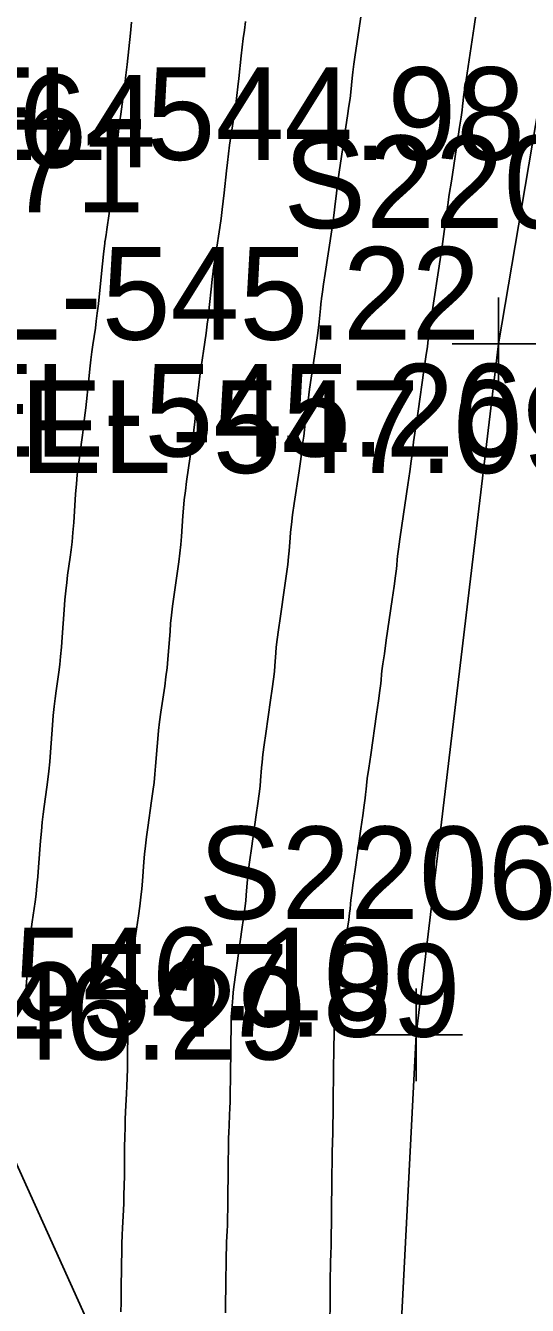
# Model space of a CAD drawing. Extents: x 1724534 to 1727318, y 657156 to 660047.
# Drawn here: x 1725519.5 to 1725541.2, y 659119.7 to 659174.9 of the extents above; entities that cross this region are included whole.
import ezdxf

# ---------------------------------------------------------------- set-up
doc = ezdxf.new("R2010")
doc.units = 0
for name, color, linetype in [('SURVEY - CONTOURS - Index with Text', 7, 'Continuous'), ('SURVEY - CONTOURS - Intermediate with optional Text', 7, 'Continuous'), ('SURVEY - DTM - Breaklines', 7, 'Continuous'), ('SURVEY - DTM - Breaklines - Points - Locators', 7, 'Continuous'), ('SURVEY - DTM - Breaklines - Points - Numbers', 7, 'Continuous'), ('SURVEY - ROADSIDE BARRIERS - Points - Elevations', 7, 'Continuous'), ('SURVEY - TRANSPORTATION - Features - Points - Elevations', 7, 'Continuous'), ('SURVEY - TRANSPORTATION - Roads - Points - Elevations', 7, 'Continuous'), ('SURVEY - UTILITIES - Fiber Optic Cable (Underground) with Text', 7, 'Continuous')]:
    doc.layers.add(name, color=color, linetype=linetype)

msp = doc.modelspace()

# ---------------------------------------------------------------- linework, layer by layer
at = {"layer": 'SURVEY - CONTOURS - Index with Text'}
msp.add_lwpolyline([(1725538.938, 659175.463), (1725538.851, 659174.884), (1725538.588, 659173.157), (1725538.5, 659172.579), (1725538.435, 659172.14), (1725538.392, 659171.839), (1725538.372, 659171.678), (1725538.346, 659171.433), (1725538.326, 659171.271), (1725538.283, 659170.969), (1725538.217, 659170.527), (1725538.129, 659169.945), (1725537.863, 659168.206), (1725537.775, 659167.624), (1725537.71, 659167.184), (1725537.667, 659166.884), (1725537.646, 659166.727), (1725537.622, 659166.493), (1725537.602, 659166.335), (1725537.558, 659166.034), (1725537.492, 659165.591), (1725537.404, 659165.006), (1725536.985, 659162.267), (1725536.947, 659162.017), (1725536.932, 659161.912), (1725536.93, 659161.896), (1725536.926, 659161.861), (1725536.92, 659161.807), (1725536.912, 659161.733), (1725536.889, 659161.512), (1725536.869, 659161.357), (1725536.828, 659161.058), (1725536.765, 659160.615), (1725536.68, 659160.029), (1725536.424, 659158.274), (1725536.339, 659157.687), (1725536.235, 659156.945), (1725536.215, 659156.79), (1725536.191, 659156.566), (1725536.171, 659156.411), (1725536.13, 659156.112), (1725536.067, 659155.67), (1725535.982, 659155.084), (1725535.727, 659153.331), (1725535.643, 659152.746), (1725535.581, 659152.303), (1725535.542, 659152.003), (1725535.525, 659151.846), (1725535.509, 659151.618), (1725535.492, 659151.461), (1725535.452, 659151.161), (1725535.391, 659150.718), (1725535.307, 659150.133), (1725535.053, 659148.382), (1725534.969, 659147.797), (1725534.907, 659147.354), (1725534.867, 659147.054), (1725534.85, 659146.896), (1725534.834, 659146.667), (1725534.817, 659146.509), (1725534.777, 659146.209), (1725534.715, 659145.767), (1725534.632, 659145.182), (1725534.379, 659143.432), (1725534.295, 659142.847), (1725534.233, 659142.405), (1725534.193, 659142.105), (1725534.176, 659141.947), (1725534.159, 659141.716), (1725534.142, 659141.558), (1725534.102, 659141.258), (1725534.041, 659140.816), (1725533.957, 659140.231), (1725533.705, 659138.483), (1725533.621, 659137.898), (1725533.56, 659137.456), (1725533.52, 659137.155), (1725533.503, 659136.997), (1725533.485, 659136.765), (1725533.468, 659136.606), (1725533.428, 659136.306), (1725533.367, 659135.864), (1725533.283, 659135.28), (1725532.948, 659132.949), (1725532.887, 659132.506), (1725532.847, 659132.206), (1725532.829, 659132.047), (1725532.812, 659131.814), (1725532.806, 659131.737), (1725532.802, 659131.682), (1725532.799, 659131.649), (1725532.798, 659131.637), (1725532.798, 659131.635), (1725532.798, 659131.635), (1725532.798, 659131.634), (1725532.798, 659131.634), (1725532.798, 659131.634), (1725532.798, 659131.634), (1725532.794, 659131.299), (1725532.789, 659130.881), (1725532.762, 659128.511), (1725532.755, 659127.916), (1725532.748, 659127.467), (1725532.743, 659127.165), (1725532.738, 659127.01), (1725532.727, 659126.793), (1725532.722, 659126.637), (1725532.717, 659126.333), (1725532.71, 659125.88), (1725532.703, 659125.279), (1725532.683, 659123.477), (1725532.669, 659122.426), (1725532.664, 659122.126), (1725532.66, 659121.976), (1725532.65, 659121.775), (1725532.645, 659121.624), (1725532.64, 659121.321), (1725532.634, 659120.867), (1725532.627, 659120.261), (1725532.607, 659118.443)], dxfattribs=at)
at = {"layer": 'SURVEY - CONTOURS - Intermediate with optional Text'}
for points in [[(1725524.043, 659175.061), (1725523.993, 659174.59), (1725523.855, 659173.244), (1725523.805, 659172.771), (1725523.759, 659172.363), (1725523.716, 659172.021), (1725523.676, 659171.742), (1725523.576, 659171.087), (1725523.537, 659170.811), (1725523.495, 659170.473), (1725523.449, 659170.075), (1725523.399, 659169.615), (1725523.263, 659168.306), (1725523.214, 659167.845), (1725523.167, 659167.441), (1725523.123, 659167.094), (1725523.082, 659166.806), (1725522.976, 659166.114), (1725522.942, 659165.886), (1725522.917, 659165.723), (1725522.902, 659165.624), (1725522.896, 659165.59), (1725522.895, 659165.583), (1725522.889, 659165.521), (1725522.838, 659165.042), (1725522.794, 659164.624), (1725522.66, 659163.351), (1725522.611, 659162.9), (1725522.565, 659162.5), (1725522.522, 659162.151), (1725522.481, 659161.854), (1725522.375, 659161.129), (1725522.334, 659160.833), (1725522.291, 659160.489), (1725522.245, 659160.097), (1725522.197, 659159.657), (1725522.066, 659158.418), (1725522.017, 659157.977), (1725521.971, 659157.58), (1725521.927, 659157.23), (1725521.885, 659156.925), (1725521.775, 659156.173), (1725521.736, 659155.868), (1725521.698, 659155.52), (1725521.663, 659155.127), (1725521.63, 659154.691), (1725521.546, 659153.467), (1725521.513, 659153.029), (1725521.478, 659152.632), (1725521.439, 659152.277), (1725521.398, 659151.962), (1725521.284, 659151.18), (1725521.243, 659150.867), (1725521.205, 659150.515), (1725521.169, 659150.126), (1725521.136, 659149.697), (1725521.051, 659148.504), (1725521.018, 659148.074), (1725520.982, 659147.681), (1725520.942, 659147.323), (1725520.9, 659147.001), (1725520.782, 659146.189), (1725520.74, 659145.868), (1725520.7, 659145.514), (1725520.664, 659145.127), (1725520.631, 659144.707), (1725520.546, 659143.542), (1725520.513, 659143.12), (1725520.476, 659142.729), (1725520.435, 659142.369), (1725520.392, 659142.039), (1725520.271, 659141.201), (1725520.227, 659140.873), (1725520.187, 659140.516), (1725520.15, 659140.131), (1725520.116, 659139.719), (1725520.031, 659138.58), (1725519.998, 659138.166), (1725519.96, 659137.778), (1725519.919, 659137.415), (1725519.874, 659137.079), (1725519.75, 659136.215), (1725519.705, 659135.88), (1725519.664, 659135.521), (1725519.627, 659135.138), (1725519.593, 659134.733), (1725519.508, 659133.619), (1725519.48, 659133.254), (1725519.46, 659132.993)], [(1725528.974, 659175.094), (1725528.92, 659174.724), (1725528.871, 659174.355), (1725528.826, 659173.987), (1725528.786, 659173.619), (1725528.686, 659172.64), (1725528.645, 659172.271), (1725528.6, 659171.899), (1725528.549, 659171.523), (1725528.494, 659171.143), (1725528.339, 659170.127), (1725528.283, 659169.749), (1725528.233, 659169.377), (1725528.188, 659169.011), (1725528.148, 659168.652), (1725528.05, 659167.702), (1725528.01, 659167.341), (1725527.964, 659166.972), (1725527.913, 659166.593), (1725527.856, 659166.206), (1725527.696, 659165.161), (1725527.644, 659164.817), (1725527.584, 659164.422), (1725527.576, 659164.37), (1725527.574, 659164.359), (1725527.569, 659164.313), (1725527.555, 659164.181), (1725527.532, 659163.963), (1725527.5, 659163.66), (1725527.403, 659162.738), (1725527.364, 659162.386), (1725527.319, 659162.019), (1725527.269, 659161.639), (1725527.214, 659161.245), (1725527.058, 659160.177), (1725527.003, 659159.785), (1725526.953, 659159.408), (1725526.909, 659159.046), (1725526.87, 659158.701), (1725526.774, 659157.801), (1725526.735, 659157.455), (1725526.691, 659157.091), (1725526.64, 659156.71), (1725526.584, 659156.311), (1725526.426, 659155.225), (1725526.371, 659154.827), (1725526.326, 659154.447), (1725526.289, 659154.086), (1725526.262, 659153.742), (1725526.2, 659152.851), (1725526.173, 659152.506), (1725526.136, 659152.142), (1725526.09, 659151.757), (1725526.034, 659151.353), (1725525.874, 659150.247), (1725525.818, 659149.843), (1725525.772, 659149.462), (1725525.735, 659149.102), (1725525.707, 659148.764), (1725525.645, 659147.892), (1725525.618, 659147.553), (1725525.58, 659147.19), (1725525.533, 659146.804), (1725525.477, 659146.394), (1725525.314, 659145.27), (1725525.258, 659144.861), (1725525.211, 659144.478), (1725525.174, 659144.12), (1725525.146, 659143.787), (1725525.084, 659142.933), (1725525.056, 659142.599), (1725525.018, 659142.239), (1725524.971, 659141.851), (1725524.914, 659141.437), (1725524.749, 659140.295), (1725524.692, 659139.881), (1725524.644, 659139.496), (1725524.607, 659139.139), (1725524.578, 659138.811), (1725524.516, 659137.975), (1725524.488, 659137.646), (1725524.45, 659137.287), (1725524.402, 659136.898), (1725524.344, 659136.479), (1725524.177, 659135.321), (1725524.119, 659134.903), (1725524.072, 659134.516), (1725524.033, 659134.161), (1725524.005, 659133.837), (1725523.943, 659133.017), (1725523.922, 659132.748), (1725523.907, 659132.556), (1725523.899, 659132.44), (1725523.896, 659132.401), (1725523.896, 659132.4), (1725523.896, 659132.4), (1725523.896, 659132.399), (1725523.896, 659132.399), (1725523.895, 659132.342), (1725523.89, 659131.892), (1725523.885, 659131.499), (1725523.871, 659130.3), (1725523.865, 659129.869), (1725523.856, 659129.476), (1725523.844, 659129.121), (1725523.83, 659128.804), (1725523.789, 659128.008), (1725523.775, 659127.689), (1725523.763, 659127.33), (1725523.754, 659126.93), (1725523.748, 659126.49), (1725523.734, 659125.263), (1725523.727, 659124.824), (1725523.719, 659124.428), (1725523.707, 659124.075), (1725523.694, 659123.766), (1725523.655, 659122.998), (1725523.642, 659122.687), (1725523.631, 659122.331), (1725523.622, 659121.929), (1725523.616, 659121.481), (1725523.602, 659120.226), (1725523.595, 659119.779), (1725523.587, 659119.381)], [(1725533.988, 659175.482), (1725533.781, 659174.125), (1725533.71, 659173.652), (1725533.653, 659173.247), (1725533.609, 659172.913), (1725533.579, 659172.649), (1725533.516, 659172.037), (1725533.486, 659171.771), (1725533.441, 659171.434), (1725533.383, 659171.025), (1725533.311, 659170.544), (1725533.101, 659169.166), (1725533.029, 659168.686), (1725532.971, 659168.28), (1725532.927, 659167.948), (1725532.897, 659167.689), (1725532.836, 659167.098), (1725532.806, 659166.838), (1725532.761, 659166.503), (1725532.703, 659166.092), (1725532.416, 659164.208), (1725532.346, 659163.749), (1725532.296, 659163.419), (1725532.265, 659163.219), (1725532.255, 659163.149), (1725532.253, 659163.136), (1725532.249, 659163.105), (1725532.24, 659163.021), (1725532.226, 659162.885), (1725532.206, 659162.697), (1725532.146, 659162.125), (1725532.117, 659161.871), (1725532.074, 659161.538), (1725532.017, 659161.127), (1725531.947, 659160.637), (1725531.741, 659159.225), (1725531.671, 659158.736), (1725531.614, 659158.326), (1725531.572, 659157.996), (1725531.542, 659157.745), (1725531.483, 659157.184), (1725531.453, 659156.933), (1725531.41, 659156.601), (1725531.354, 659156.19), (1725531.283, 659155.698), (1725531.077, 659154.278), (1725531.007, 659153.786), (1725530.953, 659153.375), (1725530.915, 659153.044), (1725530.893, 659152.794), (1725530.855, 659152.234), (1725530.832, 659151.983), (1725530.794, 659151.651), (1725530.74, 659151.238), (1725530.67, 659150.743), (1725530.463, 659149.314), (1725530.393, 659148.82), (1725530.339, 659148.408), (1725530.301, 659148.078), (1725530.279, 659147.83), (1725530.24, 659147.279), (1725530.217, 659147.031), (1725530.179, 659146.7), (1725530.124, 659146.286), (1725530.054, 659145.788), (1725529.846, 659144.351), (1725529.776, 659143.854), (1725529.722, 659143.441), (1725529.684, 659143.112), (1725529.661, 659142.867), (1725529.621, 659142.324), (1725529.599, 659142.079), (1725529.56, 659141.748), (1725529.506, 659141.333), (1725529.435, 659140.834), (1725529.227, 659139.389), (1725529.156, 659138.89), (1725529.102, 659138.476), (1725529.063, 659138.147), (1725529.04, 659137.904), (1725529.001, 659137.37), (1725528.978, 659137.126), (1725528.939, 659136.797), (1725528.884, 659136.381), (1725528.814, 659135.88), (1725528.604, 659134.427), (1725528.534, 659133.926), (1725528.479, 659133.511), (1725528.44, 659133.183), (1725528.417, 659132.942), (1725528.377, 659132.415), (1725528.354, 659132.119), (1725528.349, 659132.044), (1725528.347, 659132.019), (1725528.347, 659132.018), (1725528.347, 659132.017), (1725528.347, 659132.016), (1725528.347, 659132.016), (1725528.347, 659132.016), (1725528.346, 659131.946), (1725528.344, 659131.736), (1725528.334, 659130.897), (1725528.317, 659129.406), (1725528.31, 659128.892), (1725528.302, 659128.472), (1725528.293, 659128.143), (1725528.284, 659127.907), (1725528.258, 659127.4), (1725528.248, 659127.163), (1725528.24, 659126.831), (1725528.232, 659126.405), (1725528.225, 659125.884), (1725528.201, 659123.85), (1725528.194, 659123.427), (1725528.186, 659123.101), (1725528.177, 659122.871), (1725528.152, 659122.387), (1725528.144, 659122.156), (1725528.135, 659121.826), (1725528.128, 659121.398), (1725528.121, 659120.871), (1725528.104, 659119.335)]]:
    msp.add_lwpolyline(points, dxfattribs=at)
at = {"layer": 'SURVEY - DTM - Breaklines'}
msp.add_lwpolyline([(1725525.942, 659009.271), (1725526.399, 659011.158), (1725528.918, 659041.105), (1725531.461, 659071.052), (1725534.8, 659101.37), (1725536.346, 659131.334), (1725539.898, 659161.171), (1725544.971, 659191.09), (1725550.75, 659220.691), (1725554.674, 659250.537), (1725558.308, 659280.317), (1725560.346, 659299.038), (1725563.922, 659328.825), (1725567.992, 659357.481)], dxfattribs=at)
at = {"layer": 'SURVEY - DTM - Breaklines - Points - Locators'}
for p, q in [((1725539.898, 659163.171), (1725539.898, 659159.171)), ((1725541.898, 659161.171), (1725537.898, 659161.171)), ((1725536.346, 659133.334), (1725536.346, 659129.334)), ((1725538.346, 659131.334), (1725534.346, 659131.334))]:
    msp.add_line(p, q, dxfattribs=at)
at = {"layer": 'SURVEY - UTILITIES - Fiber Optic Cable (Underground) with Text'}
msp.add_line((1725515.229, 659134.254), (1725533.816, 659093.214), dxfattribs=at)

# ---------------------------------------------------------------- texts
at = {"layer": 'SURVEY - DTM - Breaklines - Points - Numbers'}
for s, p in [('S2207', (1725530.61, 659166.171)), ('S2206', (1725526.948, 659136.334))]:
    msp.add_text(s, height=4, dxfattribs=at).set_placement(p)
at = {"layer": 'SURVEY - ROADSIDE BARRIERS - Points - Elevations'}
for s, p in [('EL-547.09', (1725519.221, 659155.599)), ('EL-547.89', (1725513.576, 659131.257))]:
    msp.add_text(s, height=4, dxfattribs=at).set_placement(p)
at = {"layer": 'SURVEY - TRANSPORTATION - Features - Points - Elevations'}
for s, p in [('EL-545.26', (1725516.279, 659156.31)), ('EL-546.10', (1725510.645, 659131.966))]:
    msp.add_text(s, height=4, dxfattribs=at).set_placement(p)
at = {"layer": 'SURVEY - TRANSPORTATION - Roads - Points - Elevations'}
for s, p in [('EL-545.64', (1725500.411, 659168.791)), ('EL-544.98', (1725516.368, 659169.118)), ('EL-545.71', (1725499.922, 659166.852)), ('EL-545.22', (1725514.433, 659161.358)), ('EL-546.29', (1725506.913, 659130.272))]:
    msp.add_text(s, height=4, dxfattribs=at).set_placement(p)

doc.saveas('drawing.dxf')
